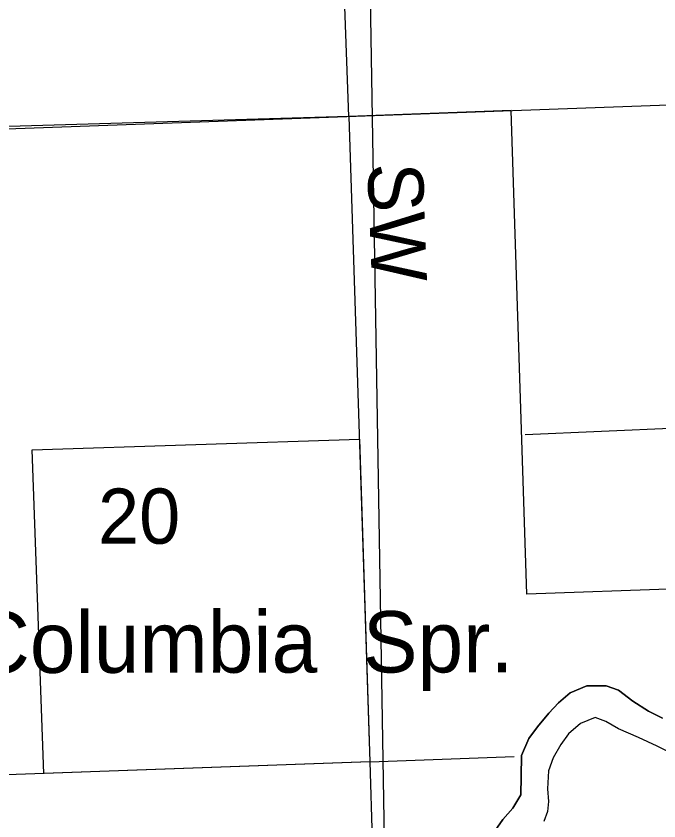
# Model space of a CAD drawing. Extents: x 2480962 to 2688785, y 277103 to 599240.
# Drawn here: x 2559896 to 2565133, y 316402 to 322962 of the extents above; entities that cross this region are included whole.
import ezdxf

# ---------------------------------------------------------------- set-up
doc = ezdxf.new("R2010")
doc.units = 0
for name, color, linetype in [('Divided_Highway', 7, 'Continuous'), ('Lakes and Ponds', 7, 'Continuous'), ('Lakes and Ponds Text', 7, 'Continuous'), ('Level 31', 7, 'Continuous'), ('Local Roads Related Text', 7, 'Continuous'), ('Local Roads Unimproved', 7, 'Continuous'), ('Narrow River Creek and Branch and Slough', 7, 'Continuous'), ('National Forest', 7, 'Continuous'), ('Section Lines', 7, 'Continuous'), ('Section Numbers', 7, 'Continuous'), ('State Park', 7, 'Continuous')]:
    doc.layers.add(name, color=color, linetype=linetype)

msp = doc.modelspace()

# ---------------------------------------------------------------- linework, layer by layer
at = {"layer": 'Divided_Highway'}
msp.add_line((2563531.487, 277734.562), (2562783.117, 323186.248), dxfattribs=at)
at = {"layer": 'Lakes and Ponds'}
for points in [[(2563773.4, 316287.796), (2563860.846, 316414.104), (2563943.039, 316506.198), (2564006.83, 316613.927), (2564009.528, 316762.409), (2564013.695, 316934.992), (2564072.802, 317072.701), (2564142.876, 317168.536), (2564234.691, 317278.897), (2564315.059, 317362.927), (2564409.506, 317445.268), (2564546.642, 317502.488), (2564703.077, 317503.981), (2564804.178, 317468.133), (2564920.569, 317376.467), (2565046.716, 317297.054), (2565162.346, 317239.47)], [(2565195.237, 316973.226), (2565119.29, 317011.863), (2565042.294, 317046.25), (2564965.296, 317080.624), (2564884.233, 317116.895), (2564803.194, 317153.216), (2564701.554, 317213.12), (2564612.572, 317245.227), (2564493.347, 317194.424), (2564396.94, 317110.035), (2564334.662, 317024.403), (2564270.918, 316914.67), (2564233.147, 316809.529), (2564226.394, 316662.962), (2564232.689, 316560.812), (2564223.856, 316476.991), (2564196.264, 316395.53)]]:
    msp.add_lwpolyline(points, dxfattribs=at)
at = {"layer": 'Level 31'}
for p, q in [((2560026.01, 319427.158), (2562692.348, 319513.485)), ((2560026.01, 319427.158), (2562692.348, 319513.485)), ((2562692.348, 319513.485), (2562777.507, 316882.416)), ((2562692.348, 319513.485), (2562777.507, 316882.416)), ((2560120.234, 316787.536), (2560026.01, 319427.158)), ((2560120.234, 316787.536), (2560026.01, 319427.158)), ((2562777.507, 316882.416), (2560120.234, 316787.536)), ((2562777.507, 316882.416), (2560120.234, 316787.536))]:
    msp.add_line(p, q, dxfattribs=at)
at = {"layer": 'Local Roads Unimproved'}
msp.add_line((2566705.618, 319664.527), (2564042.685, 319549.899), dxfattribs=at)
at = {"layer": 'Narrow River Creek and Branch and Slough'}
for points in [[(2565162.346, 317239.47), (2565046.716, 317297.054), (2564920.569, 317376.467), (2564804.178, 317468.133), (2564703.077, 317503.981), (2564546.642, 317502.488), (2564409.506, 317445.268), (2564315.059, 317362.927), (2564234.691, 317278.897), (2564142.876, 317168.536), (2564072.802, 317072.701), (2564013.695, 316934.992), (2564009.528, 316762.409), (2564006.83, 316613.927), (2563943.039, 316506.198), (2563860.846, 316414.104), (2563773.4, 316287.796)], [(2563773.4, 316287.796), (2563860.846, 316414.104), (2563943.039, 316506.198), (2564006.83, 316613.927), (2564009.528, 316762.409), (2564013.695, 316934.992), (2564072.802, 317072.701), (2564142.876, 317168.536), (2564234.691, 317278.897), (2564315.059, 317362.927), (2564409.506, 317445.268), (2564546.642, 317502.488), (2564703.077, 317503.981), (2564804.178, 317468.133), (2564920.569, 317376.467), (2565046.716, 317297.054), (2565162.346, 317239.47)], [(2565195.237, 316973.226), (2565119.29, 317011.863), (2565042.294, 317046.25), (2564965.296, 317080.624), (2564884.233, 317116.895), (2564803.194, 317153.216), (2564701.554, 317213.12), (2564612.572, 317245.227), (2564493.347, 317194.424), (2564396.94, 317110.035), (2564334.662, 317024.403), (2564270.918, 316914.67), (2564233.147, 316809.529), (2564226.394, 316662.962), (2564232.689, 316560.812), (2564223.856, 316476.991), (2564196.264, 316395.53)], [(2565195.237, 316973.226), (2565119.29, 317011.863), (2565042.294, 317046.25), (2564965.296, 317080.624), (2564884.233, 317116.895), (2564803.194, 317153.216), (2564701.554, 317213.12), (2564612.572, 317245.227), (2564493.347, 317194.424), (2564396.94, 317110.035), (2564334.662, 317024.403), (2564270.918, 316914.67), (2564233.147, 316809.529), (2564226.394, 316662.962), (2564232.689, 316560.812), (2564223.856, 316476.991), (2564196.264, 316395.53)]]:
    msp.add_lwpolyline(points, dxfattribs=at)
at = {"layer": 'National Forest'}
for p, q in [((2560026.01, 319427.158), (2562692.348, 319513.485)), ((2562692.348, 319513.485), (2562777.507, 316882.416)), ((2560120.234, 316787.536), (2560026.01, 319427.158)), ((2562777.507, 316882.416), (2560120.234, 316787.536))]:
    msp.add_line(p, q, dxfattribs=at)
at = {"layer": 'Section Lines'}
for p, q in [((2562607.19, 322144.554), (2562415.381, 327457.295)), ((2557303.453, 321953.325), (2567870.727, 322334.334)), ((2562607.19, 322144.554), (2562777.507, 316882.416)), ((2560026.01, 319427.158), (2562692.348, 319513.485)), ((2560026.01, 319427.158), (2562692.348, 319513.485)), ((2562692.348, 319513.485), (2562777.507, 316882.416)), ((2562692.348, 319513.485), (2562777.507, 316882.416)), ((2560120.234, 316787.536), (2560026.01, 319427.158)), ((2560120.234, 316787.536), (2560026.01, 319427.158)), ((2562779.403, 316882.487), (2552287.465, 316507.858)), ((2562777.507, 316882.416), (2560120.234, 316787.536)), ((2562777.507, 316882.416), (2560120.234, 316787.536)), ((2562777.507, 316882.416), (2562870.386, 313695.255)), ((2562779.403, 316882.487), (2563953.684, 316926.418))]:
    msp.add_line(p, q, dxfattribs=at)
at = {"layer": 'State Park'}
for p, q in [((2563927.966, 322192.176), (2562607.19, 322144.554)), ((2564055.579, 318249.544), (2563927.966, 322192.176)), ((2562607.19, 322144.554), (2557302.366, 321989.201)), ((2567273.882, 318364.456), (2564055.579, 318249.544))]:
    msp.add_line(p, q, dxfattribs=at)

# ---------------------------------------------------------------- texts
at = {"layer": 'Lakes and Ponds Text'}
msp.add_text('Columbia  Spr.', height=500, rotation=0.0671472, dxfattribs=at).set_placement((2559524.941, 317607.46))
at = {"layer": 'Local Roads Related Text'}
msp.add_text('SW', height=450, rotation=272.1221611, dxfattribs=at).set_placement((2562757.978, 321757.725))
msp.add_text('SW', height=450, rotation=272.1221611, dxfattribs=at).set_placement((2562757.978, 321757.725))
at = {"layer": 'Section Numbers'}
msp.add_text('20', height=450, rotation=0.06715, dxfattribs=at).set_placement((2560563.573, 318660.539))

doc.saveas('drawing.dxf')
